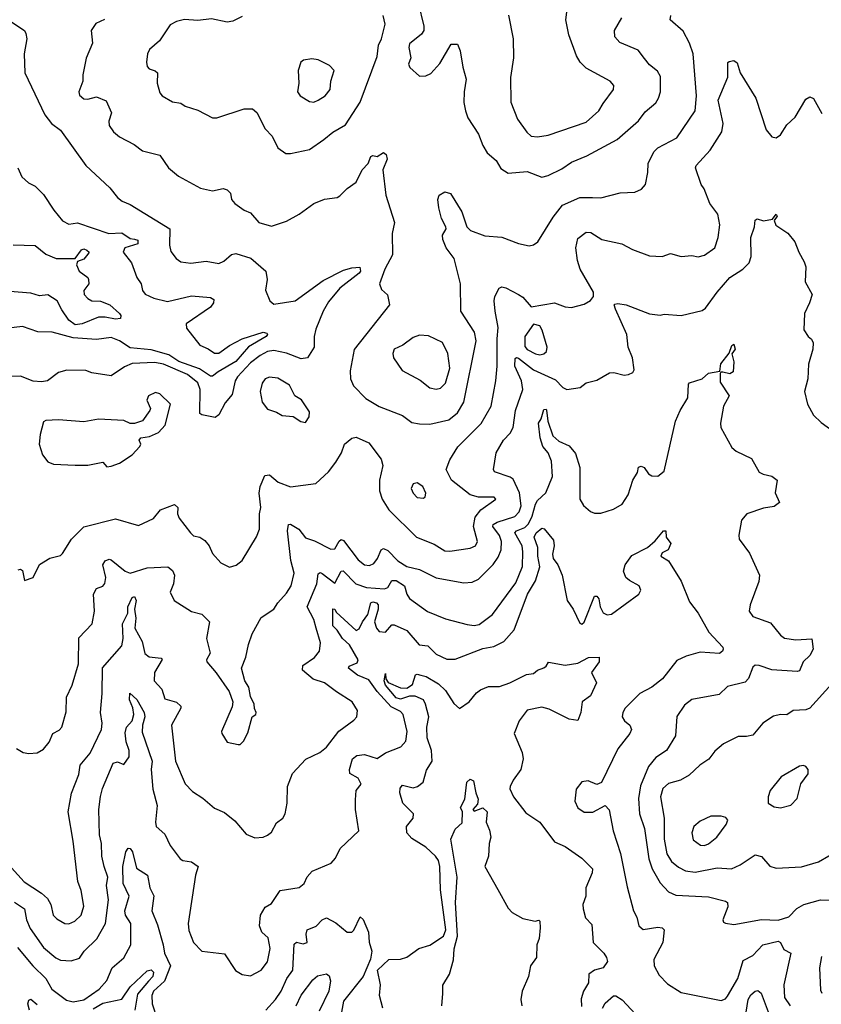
# Model space of a CAD drawing. Extents: x 1603745 to 1745082, y 385868 to 533966.
# Tile 331 of 646: x 1711512 to 1715309, y 424413 to 429076. Entities that reach past the tile are written whole.
import ezdxf

# ---------------------------------------------------------------- set-up
doc = ezdxf.new("R2010")
doc.units = 0

msp = doc.modelspace()

# ---------------------------------------------------------------- linework, layer by layer
at = {"layer": '0CON20XD'}
for points in [[(1713827.8, 429097.8), (1713850, 428985), (1713850.6, 428895), (1713837.4, 428802.6), (1713837.8, 428685), (1713869.5, 428605), (1713913.4, 428543.4), (1713935, 428524.6), (1713965, 428520.5), (1714015, 428528.9), (1714195, 428590), (1714255.8, 428644.2), (1714275, 428679.4), (1714325.4, 428744.6), (1714325.6, 428765), (1714308.1, 428785), (1714195, 428845.6), (1714166.9, 428875), (1714149.5, 428905), (1714113.5, 429003.5), (1714099.6, 429075), (1714112.9, 429185)], [(1713398.6, 429155), (1713426.7, 429045), (1713425.6, 429025), (1713415, 429008), (1713357.9, 428962.1), (1713354.3, 428944.3), (1713364.2, 428895.8), (1713353.3, 428865), (1713359.5, 428849.5), (1713405, 428808.8), (1713435, 428810), (1713459.5, 428820.5), (1713502.2, 428867.8), (1713555, 428960), (1713585, 428960), (1713597.9, 428927.9), (1713610.5, 428850.5), (1713627.1, 428795), (1713617.3, 428735), (1713616.4, 428683.6), (1713623.2, 428645), (1713635, 428610.8), (1713685, 428534), (1713705, 428480), (1713725.8, 428445), (1713769.3, 428409.3), (1713790.6, 428370.6), (1713825, 428348.5), (1713915, 428356.7), (1713985, 428330), (1714015, 428338.2), (1714080.2, 428369.8), (1714125, 428400.9), (1714198.1, 428431.9), (1714341.5, 428508.5), (1714442.3, 428597.7), (1714475, 428638.9), (1714525, 428682.9), (1714538.5, 428705), (1714546.5, 428735), (1714546.6, 428806.6), (1714532.8, 428832.8), (1714495, 428862.5), (1714472.1, 428892.1), (1714441.2, 428931.2), (1714355, 428968.5), (1714330.6, 428995), (1714329.2, 429025), (1714364.6, 429085.4)], [(1711913.1, 429076.9), (1711872.7, 429057.3), (1711850, 429025), (1711855.8, 428965), (1711827, 428893), (1711810, 428815), (1711810.5, 428785), (1711792.2, 428735), (1711795, 428718.8), (1711815, 428701.5), (1711835, 428700), (1711875, 428710), (1711921.9, 428691.9), (1711946.9, 428635), (1711933.3, 428595), (1711935.5, 428575), (1711955.6, 428545), (1711985, 428520.5), (1712053.8, 428485), (1712093.8, 428455), (1712175.6, 428435), (1712215.8, 428375), (1712264.5, 428334.5), (1712367.4, 428277.4), (1712425, 428265.7), (1712475, 428275.8), (1712495, 428270.8), (1712510.8, 428255), (1712514.2, 428225), (1712531.2, 428205), (1712575, 428174), (1712605, 428161.2), (1712645, 428116.2), (1712705, 428098), (1712775, 428121.9), (1712835, 428155.7), (1712905, 428206), (1712955, 428226.2), (1713015, 428233.8), (1713028.8, 428241.2), (1713062.9, 428277.1), (1713105, 428306.9), (1713134.7, 428365.3), (1713163.1, 428395), (1713175, 428427.5), (1713185, 428433.3), (1713205, 428427.5), (1713235, 428446.2), (1713247, 428437), (1713252.5, 428415), (1713231.6, 428365), (1713246.2, 428245), (1713286.4, 428115), (1713276.9, 428063.1), (1713277.8, 427962.2), (1713240.8, 427895), (1713216.7, 427825), (1713225, 427797.5), (1713253.6, 427773.6), (1713263.3, 427725), (1713096.2, 427513.8), (1713077.8, 427412.2), (1713078.5, 427375), (1713092.4, 427342.4), (1713151.2, 427281.2), (1713214.2, 427244.2), (1713325, 427201.5), (1713368.5, 427168.5), (1713405, 427161.2), (1713455, 427160.8), (1713545, 427180.6), (1713585, 427214.5), (1713615.3, 427265), (1713674.7, 427555), (1713666.4, 427596.4), (1713602.1, 427695), (1713599.7, 427825), (1713570.3, 427945), (1713532.6, 427995), (1713516, 428035), (1713515.3, 428055), (1713531.4, 428085), (1713530.6, 428095), (1713510.4, 428135), (1713496.6, 428185), (1713492.3, 428225), (1713498, 428245), (1713525, 428260.8), (1713552.1, 428252.1), (1713606.7, 428166.7), (1713629.1, 428095), (1713647.6, 428077.6), (1713715, 428052), (1713795.5, 428045.5), (1713875, 428015.5), (1713925, 428005.5), (1713945, 428009.4), (1713965.4, 428024.6), (1714038.8, 428141.2), (1714082.4, 428197.6), (1714165, 428233.8), (1714225, 428233.3), (1714265, 428232.7), (1714355.6, 428255.6), (1714425, 428258.6), (1714457.4, 428272.6), (1714475.7, 428295), (1714487.6, 428352.4), (1714488.9, 428395), (1714515, 428449.5), (1714535, 428469.3), (1714624.1, 428515.9), (1714711.8, 428645), (1714718.1, 428715), (1714701.4, 428915), (1714684.8, 428965), (1714655, 429021.8), (1714593.1, 429075), (1714595.5, 429095)], [(1712565, 429090.6), (1712521.1, 429068.9), (1712495, 429063.5), (1712419.7, 429079.7), (1712355, 429071.8), (1712292.7, 429077.3), (1712255, 429067.1), (1712225, 429050.8), (1712173.3, 428975), (1712125.8, 428935), (1712117.1, 428915), (1712112.5, 428875), (1712116.2, 428855), (1712125, 428843.3), (1712153.9, 428833.9), (1712163.9, 428823.9), (1712163.1, 428775), (1712175, 428730), (1712186.7, 428715), (1712235, 428686.2), (1712275, 428680), (1712295, 428665.8), (1712355, 428647.5), (1712425, 428610.8), (1712445, 428610.8), (1712575, 428654), (1712615, 428653.8), (1712635, 428636.7), (1712675, 428558.8), (1712707.5, 428525), (1712735, 428468.8), (1712772.7, 428442.7), (1712795, 428441.9), (1712885, 428461.5), (1712951.8, 428508.2), (1712995, 428543.5), (1713055, 428577.3), (1713125.2, 428684.8), (1713205, 428901.2), (1713211.5, 428955), (1713225.5, 428985), (1713243.1, 429055), (1713234.2, 429095)], [(1711474.3, 429064.3), (1711534, 429025), (1711541.1, 429011.1), (1711545.5, 428985), (1711533.1, 428915), (1711535.7, 428825), (1711631.4, 428625), (1711662.2, 428585), (1711705, 428552.9), (1711824.6, 428384.6), (1711939.3, 428279.3), (1711975, 428234.2), (1711996.6, 428216.6), (1712035, 428200), (1712223.3, 428085), (1712221.7, 428008.3), (1712227.6, 427977.6), (1712252.9, 427945), (1712275, 427929.4), (1712322.4, 427922.4), (1712395, 427931.8), (1712455, 427921.5), (1712478, 427932), (1712515, 427963.5), (1712535, 427968.9), (1712606.9, 427946.9), (1712678.1, 427885), (1712684.5, 427845), (1712676.7, 427795), (1712696.2, 427745), (1712715, 427729.2), (1712815.9, 427744.1), (1712949.1, 427840.9), (1713045, 427889.2), (1713085, 427900.7), (1713123.7, 427903.7), (1713125.6, 427885.6), (1713119.2, 427875), (1713028, 427805), (1712975, 427739.6), (1712948.6, 427695), (1712915, 427610), (1712906.7, 427575), (1712907.3, 427525), (1712875.6, 427475), (1712845, 427470.3), (1712776, 427496), (1712715, 427509), (1712685, 427504.4), (1712650.3, 427485), (1712605, 427450.6), (1712543.2, 427385), (1712532.4, 427365), (1712518.7, 427301.3), (1712485, 427261.9), (1712454.8, 427205.2), (1712437.6, 427192.4), (1712373.9, 427203.9), (1712365, 427211.4), (1712365.9, 427325), (1712355, 427356.5), (1712306.8, 427395), (1712193.5, 427445), (1712151.9, 427451.9), (1712045, 427447.3), (1712007.8, 427432.2), (1711945, 427390), (1711853.8, 427403.8), (1711825, 427413.8), (1711735, 427415.5), (1711695, 427404.4), (1711643.8, 427366.2), (1711615, 427361.5), (1711575, 427363.8), (1711515, 427388.2), (1711445, 427386)], [(1711505, 426470), (1711515, 426473.3), (1711525, 426467.5), (1711535, 426420), (1711575, 426433.8), (1711605, 426496.2), (1711655, 426526), (1711705, 426539.2), (1711715, 426547.5), (1711756.5, 426615), (1711815, 426674.4), (1711965, 426711.5), (1712075, 426681.2), (1712145, 426713.1), (1712178.8, 426755), (1712245, 426780), (1712261.2, 426765), (1712259.5, 426735), (1712266.5, 426715), (1712320, 426645), (1712335, 426632), (1712365, 426625.8), (1712389.1, 426609.1), (1712409.4, 426585), (1712425, 426548), (1712463.8, 426503.8), (1712505, 426482.9), (1712536.8, 426493.2), (1712565.8, 426515), (1712632.8, 426627.2), (1712647.3, 426662.7), (1712646.9, 426735), (1712653.3, 426765), (1712646, 426834), (1712651.5, 426865), (1712673.2, 426916.8), (1712695, 426921.1), (1712735.3, 426885.3), (1712795, 426863.1), (1712915, 426880), (1712974.4, 426935), (1713009.1, 426980.9), (1713035.6, 427024.4), (1713050.8, 427065), (1713085, 427094), (1713105, 427098.6), (1713165, 427072.5), (1713224, 426995), (1713231.4, 426965), (1713216.4, 426895), (1713216.4, 426845), (1713228.9, 426805), (1713260, 426755), (1713391.4, 426625), (1713475, 426592.1), (1713525, 426561.1), (1713548.7, 426558.7), (1713645, 426572.5), (1713670.8, 426585), (1713680, 426605), (1713661.2, 426675), (1713669.9, 426720.1), (1713695.7, 426754.3), (1713767.5, 426805), (1713760, 426815), (1713685, 426814.6), (1713645, 426826.2), (1713557.5, 426895), (1713532.3, 426945), (1713549.2, 426990.8), (1713586.9, 427053.1), (1713697.1, 427162.9), (1713744.6, 427245), (1713767.9, 427365), (1713774.2, 427435), (1713773, 427565), (1713778.7, 427618.7), (1713763.6, 427695), (1713758.6, 427745), (1713762.5, 427765), (1713783.3, 427805), (1713795, 427810), (1713815, 427805.8), (1713874, 427775), (1713895, 427761.1), (1713935, 427716.2), (1714044.4, 427735.6), (1714095, 427715.5), (1714125, 427713.3), (1714185, 427728.9), (1714215, 427745.6), (1714229.2, 427765), (1714230.3, 427785), (1714167.5, 427895), (1714154.1, 427935.9), (1714145.8, 427995), (1714155, 428039.2), (1714195, 428069.5), (1714218, 428068), (1714268.8, 428035), (1714364.7, 428014.7), (1714415, 427987.1), (1714495, 427956.9), (1714555, 427954.3), (1714595, 427968.6), (1714645, 427954.2), (1714695, 427958.6), (1714725, 427953.3), (1714755, 427960), (1714805, 427996.2), (1714821.1, 428045), (1714828.5, 428105), (1714818.9, 428155), (1714781.5, 428205), (1714754.4, 428275), (1714740.6, 428295), (1714712.5, 428375), (1714715.7, 428385), (1714782.6, 428457.4), (1714837.8, 428545), (1714843.9, 428585), (1714820, 428695), (1714865.6, 428804.4), (1714866.4, 428873.6), (1714872, 428878), (1714895, 428882), (1714911.2, 428871.2), (1714925, 428823.8), (1714999.5, 428705), (1715047.8, 428555), (1715075, 428520.8), (1715095, 428515.8), (1715115, 428530), (1715145, 428578), (1715185.9, 428614.1), (1715235, 428698.8), (1715255, 428710), (1715272, 428702), (1715311.7, 428631.7)], [(1712905, 428685.7), (1712925, 428694.4), (1712958.8, 428715), (1712982, 428745), (1712985.8, 428785), (1713002, 428835), (1712979.7, 428859.7), (1712925, 428885.7), (1712895, 428890.8), (1712855.9, 428884.1), (1712843.8, 428875), (1712831.1, 428835), (1712833.8, 428775), (1712827.1, 428735), (1712840.8, 428715), (1712885, 428688.1), (1712905, 428685.7)], [(1711502.2, 428375), (1711522, 428332), (1711553.7, 428303.7), (1711585, 428287.5), (1711625, 428248), (1711673.2, 428173.2), (1711715, 428124), (1711745, 428108), (1711785, 428113.3), (1711933.1, 428063.1), (1711995, 428065.9), (1712035, 428040), (1712055, 428036.4), (1712071.7, 428031.7), (1712070.5, 428015), (1712009.5, 427995), (1712002.1, 427975), (1712040.9, 427925), (1712066.5, 427855), (1712086.4, 427825), (1712093.9, 427793.9), (1712106.2, 427776.2), (1712147.1, 427757.1), (1712212, 427742), (1712325, 427767.8), (1712415, 427759.5), (1712431.2, 427751.2), (1712430, 427735), (1712416.1, 427713.9), (1712300, 427635), (1712301.2, 427615), (1712365, 427534.5), (1712405, 427517.9), (1712435, 427497.3), (1712455, 427496), (1712505, 427533.6), (1712565.1, 427564.9), (1712665, 427595.6), (1712681.8, 427591.8), (1712685.5, 427585), (1712678.8, 427575), (1712595, 427527.3), (1712535, 427456.5), (1712451.7, 427408.3), (1712425, 427387.9), (1712415, 427388.2), (1712362.9, 427422.9), (1712265, 427457.8), (1712218, 427488), (1712135, 427512.4), (1712035, 427521.9), (1711985, 427555.7), (1711945, 427570.5), (1711875, 427561.1), (1711765, 427569.6), (1711665, 427595.4), (1711597.9, 427597.9), (1711525, 427623.1), (1711405, 427609.4)], [(1712239.6, 426405), (1712224.3, 426365), (1712243.8, 426325), (1712325, 426274), (1712375, 426261.2), (1712410.8, 426225), (1712396, 426145), (1712413.6, 426076.4), (1712396.7, 426045), (1712398.8, 426035), (1712442.9, 425982.9), (1712503.8, 425895), (1712522, 425845), (1712518.8, 425821.2), (1712468, 425705), (1712468.8, 425695), (1712494.2, 425654.2), (1712546.4, 425643.6), (1712556.1, 425643.9), (1712571.2, 425658.8), (1712591.7, 425698.3), (1712613.3, 425775), (1712630, 425785), (1712632.5, 425795), (1712623.6, 425813.6), (1712622.5, 425835), (1712605, 425870), (1712597.5, 425915), (1712578, 425945), (1712561.9, 426005), (1712582.6, 426057.4), (1712595, 426116.7), (1712612.3, 426167.7), (1712655.9, 426244.1), (1712716.2, 426285), (1712734, 426315), (1712775, 426359.4), (1712796.9, 426395), (1712812, 426455), (1712796.5, 426515), (1712780.2, 426655), (1712785, 426685.7), (1712795, 426686.5), (1712833.5, 426663.5), (1712865, 426622.5), (1712907.8, 426607.8), (1712985, 426568.5), (1713005, 426570.6), (1713025, 426605.8), (1713035, 426614.3), (1713045, 426610), (1713115, 426518.5), (1713145, 426494.6), (1713168.8, 426491.2), (1713189.6, 426500.4), (1713207.2, 426525), (1713224.3, 426565.7), (1713235, 426571.5), (1713255, 426561.5), (1713302.6, 426512.6), (1713345, 426485.8), (1713405, 426472.3), (1713485, 426432.8), (1713615, 426409.1), (1713655, 426412.2), (1713685, 426426.5), (1713755, 426495.5), (1713778.9, 426531.1), (1713792.1, 426565), (1713793.3, 426605), (1713785, 426632.5), (1713752.4, 426675), (1713753.8, 426685), (1713773.3, 426696.7), (1713857.6, 426722.4), (1713877.4, 426745), (1713887, 426773), (1713879.5, 426835), (1713849.2, 426899.2), (1713835, 426909.7), (1713761.2, 426935), (1713755.9, 426945.9), (1713768.1, 427025), (1713803.8, 427085), (1713835, 427117.5), (1713850, 427145), (1713860.3, 427225), (1713894.7, 427325), (1713889.5, 427365), (1713858, 427435), (1713858.5, 427471.5), (1713865, 427476.3), (1713875, 427473.2), (1713945, 427417.5), (1714050.6, 427370.6), (1714085, 427333.3), (1714103.9, 427323.9), (1714166.6, 427333.4), (1714195, 427356.2), (1714245, 427368.8), (1714305, 427402.9), (1714325.8, 427405.8), (1714375, 427392.5), (1714396.2, 427396.2), (1714415.5, 427404.5), (1714423, 427417), (1714415.4, 427475), (1714393.5, 427525), (1714387.5, 427585), (1714334.3, 427705), (1714327.5, 427725), (1714331.7, 427728.3), (1714345, 427732.5), (1714384, 427726), (1714495, 427682.2), (1714545, 427676), (1714565, 427680.6), (1714645, 427675.6), (1714745, 427698.6), (1714760.2, 427709.8), (1714815, 427785.8), (1714876.1, 427855), (1714936.8, 427895), (1714967.6, 427925), (1714976.2, 427955), (1714976, 428045), (1714993.1, 428095), (1714995, 428126.2), (1715005, 428132.5), (1715035, 428124), (1715078, 428132), (1715095, 428155.5), (1715100, 428145), (1715086, 428125), (1715093.3, 428103.3), (1715150, 428065), (1715184.1, 428024.1), (1715202, 427975), (1715228.5, 427928.5), (1715236.2, 427905), (1715232.7, 427835), (1715265.6, 427775), (1715253.6, 427735), (1715228.9, 427685), (1715227, 427607), (1715247.5, 427575), (1715263.3, 427563.3), (1715271.2, 427545), (1715269.4, 427515), (1715248.9, 427445), (1715245.7, 427375), (1715230, 427315), (1715244, 427255), (1715272.7, 427202.7), (1715308, 427168), (1715365, 427127.6)], [(1711480.3, 428009.7), (1711585, 428006.2), (1711635.2, 427965.2), (1711685, 427945.3), (1711774.6, 427945.4), (1711805, 427986.2), (1711815, 427990.4), (1711830, 427985), (1711840, 427975), (1711834.6, 427965), (1711815, 427941.7), (1711785, 427930), (1711780.5, 427915), (1711793.5, 427885), (1711833.8, 427855), (1711838, 427845), (1711838.8, 427825), (1711816.2, 427793.8), (1711817.5, 427775), (1711834.2, 427755), (1711853.8, 427745), (1711895, 427742.3), (1711939.4, 427725), (1711984.2, 427685), (1711991.2, 427675), (1711988.8, 427661.2), (1711965, 427657.8), (1711917.2, 427667.2), (1711885, 427666.5), (1711807.5, 427635), (1711775, 427631.5), (1711745, 427653.5), (1711711.3, 427701.3), (1711689.4, 427745), (1711645, 427772.8), (1711605, 427768.1), (1711565, 427780.8), (1711465, 427788.3)], [(1713975, 427488.4), (1713995, 427492.7), (1714006.7, 427505), (1714010.3, 427525), (1713986, 427606), (1713975, 427626), (1713945, 427633.8), (1713904.3, 427575.7), (1713905, 427527.8), (1713915, 427514.3), (1713955, 427493.3), (1713975, 427488.4)], [(1713485, 427326.9), (1713505, 427330.6), (1713528.2, 427355), (1713549.1, 427425), (1713539.3, 427495), (1713515, 427547.5), (1713448.3, 427578.3), (1713405, 427582.5), (1713375, 427571.1), (1713326, 427535), (1713286, 427515), (1713278.6, 427495), (1713282.5, 427475), (1713323.8, 427415), (1713408.1, 427368.1), (1713455, 427332.9), (1713485, 427326.9)], [(1712379.8, 425389.8), (1712435, 425342), (1712481.7, 425321.7), (1712531.3, 425281.3), (1712585, 425218), (1712625, 425202), (1712665, 425204.2), (1712685, 425213.8), (1712705, 425228.8), (1712728.3, 425271.7), (1712758, 425295), (1712769.2, 425315), (1712779.2, 425365), (1712780.8, 425445), (1712803.5, 425506.5), (1712866.5, 425573.5), (1712934, 425605), (1712965, 425630), (1713023, 425707), (1713095, 425758), (1713108.8, 425775), (1713112.5, 425805), (1713086.2, 425846.2), (1713012, 425892), (1712956, 425935), (1712902.6, 425952.6), (1712851.8, 425995), (1712853.2, 426016.8), (1712908.9, 426055), (1712932.5, 426085), (1712936.2, 426125), (1712915.4, 426194.6), (1712905.3, 426235.3), (1712873.1, 426295), (1712920, 426405), (1712925, 426451.2), (1712935, 426457.5), (1712945, 426452.9), (1713005, 426407.5), (1713035, 426464.4), (1713044.7, 426465.3), (1713104.5, 426404.5), (1713155, 426387.6), (1713239.8, 426380.2), (1713255, 426387.1), (1713275, 426419.5), (1713295, 426419.4), (1713335.3, 426395), (1713345.7, 426355.7), (1713357.8, 426335), (1713443.1, 426273.1), (1713528.3, 426238.3), (1713630.9, 426210.9), (1713665, 426206.9), (1713688.1, 426211.9), (1713751.7, 426258.3), (1713861.2, 426408.8), (1713894.1, 426485.9), (1713895.7, 426555.7), (1713891.6, 426585), (1713857.1, 426645), (1713865.6, 426655), (1713905, 426670.7), (1713921.2, 426688.8), (1713939.8, 426725), (1713955, 426780.8), (1713965, 426798.8), (1714004.2, 426835), (1714035, 426913.3), (1714031.3, 426985), (1714015.5, 427025), (1713989.1, 427055), (1713976.9, 427095), (1713970, 427165), (1713982.1, 427185), (1713995, 427229.2), (1714005, 427231.9), (1714007.2, 427227.2), (1714013.2, 427175), (1714037.8, 427105), (1714065, 427080), (1714115, 427058), (1714145, 427022), (1714165.9, 426955), (1714164.8, 426804.8), (1714181.8, 426775), (1714215, 426747.5), (1714235, 426738.2), (1714265, 426739.3), (1714325, 426758.3), (1714365, 426782), (1714394.4, 426825.6), (1714416.4, 426895), (1714438.7, 426931.3), (1714442.9, 426957.1), (1714455, 426962), (1714470, 426955), (1714491.2, 426925), (1714505.7, 426915.7), (1714535, 426914.3), (1714565, 426937.8), (1714618.6, 427175), (1714640.2, 427225), (1714676.7, 427285), (1714680.5, 427349.5), (1714685, 427355.7), (1714744.6, 427375.4), (1714775, 427401.6), (1714828.3, 427411.7), (1714833.1, 427446.9), (1714872.9, 427497.1), (1714885, 427533.3), (1714895, 427540), (1714901.4, 427515), (1714885.8, 427494.2), (1714894.4, 427455), (1714891.2, 427408.8), (1714875, 427398.8), (1714842.9, 427407.1), (1714833, 427407), (1714830, 427400), (1714829.5, 427359.5), (1714873.1, 427295), (1714846, 427245), (1714832, 427165), (1714833.8, 427145), (1714885, 427050), (1714905, 427033.3), (1714977.7, 426997.7), (1715015, 426933.3), (1715033.8, 426923.8), (1715075, 426913.8), (1715100, 426895), (1715090, 426835), (1715110.7, 426789.3), (1715085, 426770.6), (1715035, 426761.9), (1714956, 426735), (1714930.6, 426705), (1714918, 426635), (1714920, 426615), (1714969.1, 426549.1), (1715015.6, 426445), (1715013.3, 426415), (1714971.9, 426305), (1714966.9, 426275), (1714985, 426249.5), (1715068.9, 426218.9), (1715115, 426161.1), (1715135, 426147.3), (1715188.3, 426138.3), (1715264.1, 426144.1), (1715270.9, 426095), (1715255.5, 426065), (1715223.6, 426035), (1715205, 425992.5), (1715195, 425988.6), (1715075, 425996.9), (1715015, 426018.2), (1714995, 426019.4), (1714985, 426010), (1714964.7, 425955.3), (1714948, 425938), (1714865, 425917.5), (1714825, 425880.5), (1714695, 425856.9), (1714660.6, 425829.4), (1714624.6, 425775.4), (1714618, 425685), (1714575.3, 425614.7), (1714525, 425581.9), (1714490.5, 425539.5), (1714452.7, 425447.3), (1714442.6, 425387.4), (1714447.1, 425315), (1714471.6, 425245), (1714491.7, 425101.7), (1714507.3, 425055), (1714545, 424988.9), (1714585, 424945.5), (1714619.8, 424929.8), (1714775, 424921.8), (1714855, 424902.2), (1714864.3, 424895), (1714865.6, 424875), (1714842.3, 424812.3), (1714845, 424802.5), (1714855, 424796.7), (1714895, 424790.8), (1715025, 424814.5), (1715105, 424811.8), (1715155, 424826.9), (1715193.5, 424866.5), (1715226, 424885), (1715305, 424908.5), (1715355.6, 424905.6)], [(1712865, 427168.2), (1712882.2, 427195), (1712885, 427218.8), (1712846, 427275), (1712815.7, 427295), (1712789.4, 427345), (1712735, 427378.5), (1712695, 427382.5), (1712675, 427374.4), (1712659.5, 427355), (1712650.9, 427315), (1712659.6, 427265), (1712685, 427231.4), (1712728, 427218), (1712755, 427201.4), (1712806.7, 427196.7), (1712843.1, 427173.1), (1712865, 427168.2)], [(1711925, 426958), (1711945, 426961.1), (1711985, 426975.6), (1712044.5, 427015.5), (1712080.8, 427055), (1712086, 427065), (1712077.5, 427085), (1712086.2, 427095), (1712127.3, 427102.7), (1712169.3, 427120.7), (1712200.8, 427155), (1712226, 427255), (1712175, 427304), (1712155, 427310), (1712122, 427295), (1712114.3, 427274.3), (1712131.2, 427235), (1712128.8, 427225), (1712094, 427176), (1712055, 427163.1), (1712035, 427162.9), (1712005, 427177.1), (1711885, 427183.5), (1711815, 427171.5), (1711695, 427180.9), (1711635, 427177.1), (1711625, 427171.2), (1711608.3, 427111.7), (1711604.4, 427065), (1711618.9, 427015), (1711645, 426982.2), (1711671.7, 426971.7), (1711775, 426965.5), (1711835, 426966.7), (1711905, 426980.8), (1711925, 426958)], [(1713425, 426809.2), (1713433.2, 426816.8), (1713435.6, 426834.4), (1713421.5, 426865), (1713395, 426882.7), (1713375, 426878.5), (1713366.8, 426855), (1713375, 426833.5), (1713395, 426812.9), (1713425, 426809.2)], [(1711487.4, 424897.4), (1711534.2, 424865), (1711543.8, 424813.8), (1711561.7, 424771.7), (1711625, 424682.2), (1711683.3, 424633.3), (1711705, 424622.7), (1711755, 424618.5), (1711795, 424631.4), (1711817.5, 424665), (1711877.5, 424722.5), (1711918.8, 424795), (1711932.6, 424907.4), (1711922.7, 424975), (1711929.2, 425015), (1711911, 425065), (1711901.4, 425115), (1711899.7, 425175), (1711889.2, 425215), (1711886.5, 425335), (1711895, 425397.5), (1711904.6, 425435), (1711953.8, 425555), (1711975, 425561.2), (1712005, 425548.8), (1712030.8, 425585), (1712030.5, 425615), (1712015.8, 425655.8), (1712012, 425698), (1712017.9, 425725), (1712044.3, 425755.7), (1712052.2, 425785), (1712047.5, 425817.5), (1712032.4, 425855), (1712032.9, 425887.1), (1712066.6, 425856.6), (1712101.2, 425795), (1712104.2, 425775), (1712093, 425735), (1712091.4, 425701.4), (1712138.4, 425565), (1712135.2, 425525), (1712141.7, 425431.7), (1712163.5, 425355), (1712155.4, 425275), (1712158.9, 425255), (1712199.1, 425219.1), (1712225, 425165.6), (1712272.2, 425102.2), (1712285, 425094.5), (1712325, 425088.4), (1712357.8, 425065), (1712344.6, 425025), (1712309.5, 424795), (1712313.1, 424763.1), (1712335, 424706), (1712375, 424664), (1712481.9, 424651.9), (1712533.6, 424573.6), (1712565, 424554), (1712605, 424548), (1712655, 424574.5), (1712686, 424614), (1712697.9, 424677.9), (1712688.2, 424728.2), (1712658.6, 424755), (1712647.8, 424785), (1712652.5, 424835), (1712675, 424872.5), (1712705, 424890), (1712745, 424951.2), (1712835, 424966.7), (1712859.2, 424985), (1712873.8, 425016.2), (1712896.8, 425043.2), (1712987.9, 425082.1), (1713006.9, 425105), (1713029.8, 425150.2), (1713118, 425235), (1713101.9, 425335), (1713102.1, 425382.1), (1713106, 425425), (1713129.4, 425455), (1713115, 425483.3), (1713075, 425506.7), (1713073.9, 425525), (1713088.5, 425575), (1713109.2, 425590.8), (1713145, 425596.6), (1713205, 425577.5), (1713245, 425604.1), (1713317.9, 425632.1), (1713341.6, 425658.4), (1713347.2, 425705), (1713328.2, 425785), (1713315, 425799.7), (1713271.2, 425821.2), (1713205.6, 425894.4), (1713165, 425949.2), (1713111.4, 425971.4), (1713068.9, 426005), (1713072.5, 426015), (1713110.2, 426029.8), (1713114.6, 426045), (1713073.2, 426115), (1713041.2, 426145), (1713015.4, 426185.4), (1712995, 426205.5), (1712995, 426286.4), (1713005, 426283.8), (1713010.6, 426270.6), (1713105, 426182.5), (1713119.5, 426190.5), (1713135.7, 426224.3), (1713161.5, 426258.5), (1713175, 426313.8), (1713185, 426318.6), (1713202.5, 426315), (1713210, 426305), (1713210, 426285), (1713192.4, 426225), (1713201.4, 426195), (1713215, 426178.9), (1713244.1, 426175.9), (1713275, 426210), (1713285, 426210.6), (1713345, 426182.5), (1713403.5, 426115), (1713445, 426110.8), (1713485, 426071.1), (1713535, 426047.8), (1713575, 426048.1), (1713705, 426098.2), (1713757.6, 426107.6), (1713805, 426131.2), (1713854, 426186), (1713917.7, 426355), (1713955, 426417.7), (1713975.1, 426484.9), (1713965.9, 426535), (1713966.2, 426576.2), (1713949, 426625), (1713957.8, 426645), (1713985, 426668.4), (1713995.5, 426665.5), (1714040.3, 426610.3), (1714044.2, 426585), (1714036.3, 426545), (1714038.4, 426525), (1714060.9, 426495), (1714082, 426445), (1714104.6, 426324.6), (1714133.1, 426285), (1714165, 426217.5), (1714175, 426213.3), (1714185, 426222.5), (1714234.2, 426345.8), (1714245, 426346.2), (1714255, 426333.3), (1714262, 426295), (1714276.4, 426266.4), (1714295, 426257.8), (1714315, 426260.4), (1714444.1, 426355), (1714454.3, 426375), (1714446.2, 426395), (1714399.8, 426419.8), (1714383.6, 426435), (1714372.5, 426465), (1714380.3, 426495), (1714411.5, 426538.5), (1714485, 426576.2), (1714522.6, 426607.4), (1714561.2, 426655), (1714572.5, 426655), (1714573.8, 426625), (1714596.7, 426595), (1714584.3, 426565.7), (1714555, 426551.2), (1714548.8, 426535), (1714585, 426513.8), (1714645, 426416.2), (1714685, 426318.8), (1714725.8, 426265), (1714775.6, 426175.6), (1714843.3, 426105), (1714843.8, 426095), (1714841.2, 426085), (1714827.5, 426075), (1714735, 426080), (1714668.2, 426061.8), (1714625, 426041.9), (1714557.5, 425955), (1714505.8, 425914.2), (1714449.1, 425885), (1714379.7, 425815), (1714368.3, 425795), (1714365.9, 425775), (1714376.4, 425755), (1714401.9, 425735), (1714410.5, 425715), (1714402.1, 425695), (1714345, 425623.1), (1714267.3, 425462.7), (1714246.4, 425453.6), (1714205, 425471.2), (1714175, 425466.2), (1714147.9, 425432.1), (1714140.9, 425375), (1714155, 425342.9), (1714185, 425322.5), (1714227.2, 425322.8), (1714285, 425353.8), (1714304.3, 425334.3), (1714322.3, 425235), (1714357.3, 425127.3), (1714389.8, 424969.8), (1714419.2, 424855), (1714435.6, 424825), (1714444, 424785), (1714465, 424768), (1714535, 424778.8), (1714555.4, 424775.4), (1714564.2, 424765), (1714557.7, 424705), (1714515.4, 424625), (1714516.5, 424595), (1714540.7, 424550.7), (1714580.1, 424510.1), (1714645, 424468.9), (1714835, 424431.4), (1714855, 424439.2), (1714865, 424450.8), (1714913.4, 424535), (1714939.5, 424620.5), (1714985, 424644.6), (1715032.2, 424695), (1715105, 424711.5), (1715115.4, 424705.4), (1715132.3, 424672.3), (1715164.4, 424654.4), (1715131.1, 424505), (1715134.7, 424445), (1715162.3, 424405)], [(1711496.7, 425625), (1711527.5, 425605), (1711555, 425600), (1711595, 425603.8), (1711625, 425621.2), (1711651.4, 425655), (1711668.6, 425695), (1711699.2, 425710.8), (1711710.6, 425725), (1711732.4, 425797.6), (1711733, 425867), (1711760, 425925), (1711790.4, 426025), (1711792.2, 426147.8), (1711855.6, 426215), (1711865.4, 426274.6), (1711860.5, 426355), (1711875, 426381.4), (1711905, 426393.3), (1711915, 426406.2), (1711919.3, 426435), (1711906.2, 426493.8), (1711916.8, 426513.2), (1711935, 426520.5), (1711945, 426517.5), (1712011.5, 426465), (1712035, 426454.6), (1712115, 426479.5), (1712213.3, 426485), (1712235, 426467.5), (1712244.4, 426445), (1712239.6, 426405)], [(1711442.3, 425092.3), (1711532.5, 424992.5), (1711615, 424939.2), (1711643.7, 424913.7), (1711658.8, 424885), (1711670.6, 424835), (1711687.1, 424817.1), (1711725, 424795.4), (1711745, 424794.7), (1711773.4, 424806.6), (1711803.5, 424835), (1711815, 424877.5), (1711802.5, 424952.5), (1711786.7, 424995), (1711764.7, 425185), (1711740.5, 425325), (1711757.3, 425412.7), (1711791.1, 425501.1), (1711797.9, 425545), (1711845, 425602.5), (1711898.7, 425715), (1711902.4, 425745), (1711894.7, 425795), (1711902.1, 425885), (1711903.8, 426006.2), (1711995, 426110.8), (1712001.6, 426145), (1711999.4, 426215), (1712023.5, 426265), (1712023.8, 426295), (1712045, 426339.1), (1712055.5, 426345), (1712063.2, 426325), (1712056, 426285), (1712061.1, 426241.1), (1712057.6, 426195), (1712091.3, 426131.3), (1712104.7, 426075), (1712125, 426058.2), (1712181.7, 426051.7), (1712186.2, 426046.2), (1712149.7, 425985), (1712148.9, 425945), (1712184.6, 425905), (1712199.9, 425859.9), (1712255, 425843.4), (1712274.6, 425825), (1712274.7, 425815), (1712230.6, 425735), (1712250, 425565), (1712295, 425457.5), (1712330.9, 425420.9), (1712379.8, 425389.8)], [(1713232.2, 424395), (1713215.7, 424455), (1713220.6, 424505), (1713206.2, 424575), (1713260, 424625), (1713315, 424626.7), (1713345, 424635.6), (1713403.2, 424676.8), (1713455, 424693.6), (1713519.2, 424735), (1713530.3, 424765), (1713504.8, 424955), (1713502.7, 425065), (1713495, 425094.2), (1713481.2, 425115), (1713435, 425157.5), (1713368.6, 425198.6), (1713345.7, 425225), (1713344.2, 425255), (1713375, 425294), (1713377.3, 425315), (1713326.2, 425365), (1713312.3, 425415), (1713313.7, 425436.3), (1713325, 425451.2), (1713375, 425438.8), (1713395.7, 425445), (1713422.2, 425465), (1713438.6, 425521.4), (1713465.3, 425565), (1713463.2, 425615), (1713441.4, 425675), (1713440.5, 425725), (1713449.2, 425775), (1713434.8, 425835), (1713424.7, 425855), (1713385, 425872.8), (1713358.1, 425871.9), (1713315, 425857.6), (1713295, 425864.8), (1713244.6, 425925), (1713238.8, 425945), (1713245, 425980), (1713245.6, 425955), (1713256.9, 425936.9), (1713315, 425912.1), (1713345, 425910.4), (1713372.5, 425927.5), (1713386.9, 425973.1), (1713395, 425976.9), (1713412.1, 425972.1), (1713436.9, 425965), (1713495, 425931), (1713528.6, 425898.6), (1713567.9, 425837.9), (1713595, 425813.1), (1713640.8, 425845), (1713675, 425887.5), (1713695, 425902.9), (1713732.7, 425917.3), (1713785, 425918.8), (1713834, 425935), (1713912.5, 425975), (1713945, 425980), (1713965, 425995.8), (1713995, 426005.8), (1714006.4, 426013.6), (1714016.7, 426033.3), (1714095, 426019.5), (1714155, 426028.5), (1714206, 426055), (1714257.4, 426057.4), (1714256, 426035), (1714220, 425985), (1714243.8, 425935), (1714215, 425873.3), (1714176.7, 425845), (1714170, 425795), (1714155, 425757.5), (1714115, 425764), (1714020.3, 425810.3), (1713985, 425819.6), (1713915, 425806.1), (1713877.5, 425755)], [(1715358.8, 425931.2), (1715254.2, 425815.8), (1715235, 425807.5), (1715175, 425804.3), (1715145, 425784.2), (1715115, 425785.8), (1715082.6, 425777.4), (1715032.5, 425745), (1714985, 425687.5), (1714955, 425680.6), (1714915, 425681.4), (1714845, 425645.8), (1714805, 425611.2), (1714776.2, 425573.8), (1714734, 425546), (1714682.6, 425497.4), (1714642, 425475), (1714585, 425459.2), (1714557.9, 425435), (1714547.2, 425395), (1714564.7, 425295), (1714565.2, 425195), (1714577.1, 425125), (1714599.4, 425089.4), (1714632.1, 425062.1), (1714665, 425045.8), (1714710.9, 425039.1), (1714815, 425059.4), (1714883.3, 425055), (1714925, 425072.9), (1714995, 425121.4), (1715025, 425112.9), (1715065, 425067.5), (1715095, 425057.5), (1715215, 425064.4), (1715295, 425087.5), (1715392.9, 425145)], [(1713877.5, 425755), (1713853.6, 425695), (1713891.6, 425605), (1713897.1, 425575), (1713886.2, 425525), (1713848.7, 425475), (1713834.4, 425445), (1713833.8, 425433.8), (1713851.2, 425395), (1713909.5, 425319.5), (1713975.3, 425275.3), (1714045, 425182.9), (1714095, 425160.9), (1714175, 425104.5), (1714225.5, 425055), (1714223.8, 425035), (1714193.8, 424965), (1714193.5, 424925), (1714178.8, 424885), (1714180.4, 424865), (1714192.6, 424822.6), (1714221.4, 424791.4), (1714227.8, 424705), (1714279.2, 424655), (1714292, 424635), (1714295.7, 424615.7), (1714275, 424585.8), (1714234.2, 424575), (1714208, 424555), (1714206, 424515), (1714182.5, 424475), (1714171.2, 424438.8), (1714172.3, 424402.3)], [(1715115, 425344), (1715165, 425356.7), (1715195, 425387.5), (1715212.3, 425457.7), (1715246.2, 425505), (1715246.2, 425525), (1715235, 425538.8), (1715225, 425543.8), (1715205, 425541.2), (1715119.3, 425490.7), (1715066.7, 425425), (1715056.7, 425395), (1715057.5, 425365), (1715085, 425348.8), (1715115, 425344)], [(1713511.4, 424405), (1713515.8, 424464.2), (1713516.7, 424503.3), (1713547.7, 424555), (1713566.5, 424623.5), (1713570.4, 424675), (1713584.9, 424735), (1713576.7, 424895), (1713584.8, 425015.2), (1713553.8, 425195), (1713575, 425242.5), (1713607.6, 425272.4), (1713609.4, 425325), (1713599.2, 425345), (1713621.1, 425385), (1713629.1, 425465), (1713645, 425478.8), (1713661.7, 425471.7), (1713671.8, 425415), (1713683.5, 425385), (1713679.7, 425360.3), (1713657.5, 425335), (1713665, 425327.5), (1713705, 425344), (1713726.7, 425325), (1713722.2, 425275), (1713737.8, 425237.8), (1713743.6, 425205), (1713736, 425174), (1713733.2, 425115), (1713715.5, 425065), (1713776.4, 424956.4), (1713825, 424868), (1713845, 424848), (1713895, 424818.8), (1713953.3, 424806.7), (1713971.7, 424811.7), (1713976.1, 424806.1), (1713977.5, 424775), (1713972, 424725), (1713962, 424695), (1713959.2, 424635), (1713931.1, 424595), (1713922.5, 424545), (1713891.6, 424475), (1713885.3, 424435.3), (1713890, 424405)], [(1714755, 425165.5), (1714775, 425173.6), (1714814.3, 425205), (1714858.8, 425265), (1714866, 425285), (1714857.3, 425297.3), (1714834.1, 425304.1), (1714785, 425304.3), (1714735, 425280.8), (1714705.5, 425254.5), (1714695.7, 425225), (1714702.6, 425192.6), (1714737.4, 425167.4), (1714755, 425165.5)], [(1711502, 424682), (1711574.4, 424595), (1711635.3, 424535), (1711663.8, 424485), (1711733.2, 424433.2), (1711765, 424424), (1711815, 424434.4), (1711887.3, 424485), (1711924, 424525), (1711949.6, 424585), (1712005, 424632.5), (1712038.3, 424695), (1712037.4, 424795), (1712012.7, 424835), (1712009.2, 424855), (1712030.5, 424925), (1712001.1, 424985), (1711999.5, 425065), (1712013.8, 425135), (1712025, 425152.5), (1712035, 425150.8), (1712045.4, 425135), (1712065, 425057.5), (1712116.5, 425025), (1712128.2, 424965), (1712146.9, 424926.9), (1712137.1, 424855), (1712165, 424788.6), (1712191.9, 424695), (1712197.1, 424655), (1712226, 424595), (1712198, 424522), (1712145, 424475.8), (1712137.6, 424455), (1712139.1, 424415), (1712162.3, 424342.3)], [(1712676.9, 424385), (1712724.1, 424435), (1712749.7, 424475), (1712776.8, 424535), (1712806.1, 424575), (1712811.6, 424698.4), (1712823.3, 424706.7), (1712855, 424699.6), (1712874.2, 424705), (1712869.2, 424745), (1712873.1, 424765), (1712916.7, 424783.3), (1712945, 424812.9), (1712965, 424822.5), (1713008.9, 424798.9), (1713063.3, 424755), (1713085, 424754.4), (1713095.3, 424764.7), (1713125, 424826.7), (1713138.6, 424815), (1713164.6, 424755), (1713166.7, 424706.7), (1713180, 424665), (1713173.9, 424626.1), (1713138.8, 424545), (1713045, 424427.5), (1713025.6, 424315.6)], [(1715310.6, 424639.4), (1715300, 424585), (1715305, 424480), (1715310.8, 424465)], [(1711859.2, 424390.8), (1711905, 424418.4), (1711995, 424437.9), (1712035, 424495.6), (1712115, 424571.4), (1712135, 424576.2), (1712145.4, 424565), (1712142.2, 424545), (1712122.5, 424522.5), (1712069.4, 424460.6), (1712056.7, 424385)], [(1712822, 424405), (1712844.5, 424455.5), (1712900.6, 424529.4), (1712922.7, 424547.3), (1712965, 424557.5), (1712977.9, 424547.9), (1712984.6, 424524.6), (1712976.1, 424475), (1712930, 424380)], [(1714953, 424375), (1714962.4, 424435), (1714975, 424458.1), (1714995, 424475.7), (1715008.8, 424478.8), (1715023.8, 424465), (1715056.7, 424376.7)], [(1711557.7, 424385), (1711550.9, 424415), (1711555, 424432.5), (1711565, 424436.7), (1711595, 424412)], [(1714272, 424395), (1714285, 424418.8), (1714325, 424453.8), (1714335, 424453.8), (1714365, 424434), (1714490.7, 424300.7)]]:
    msp.add_lwpolyline(points, dxfattribs=at)

doc.saveas('drawing.dxf')
